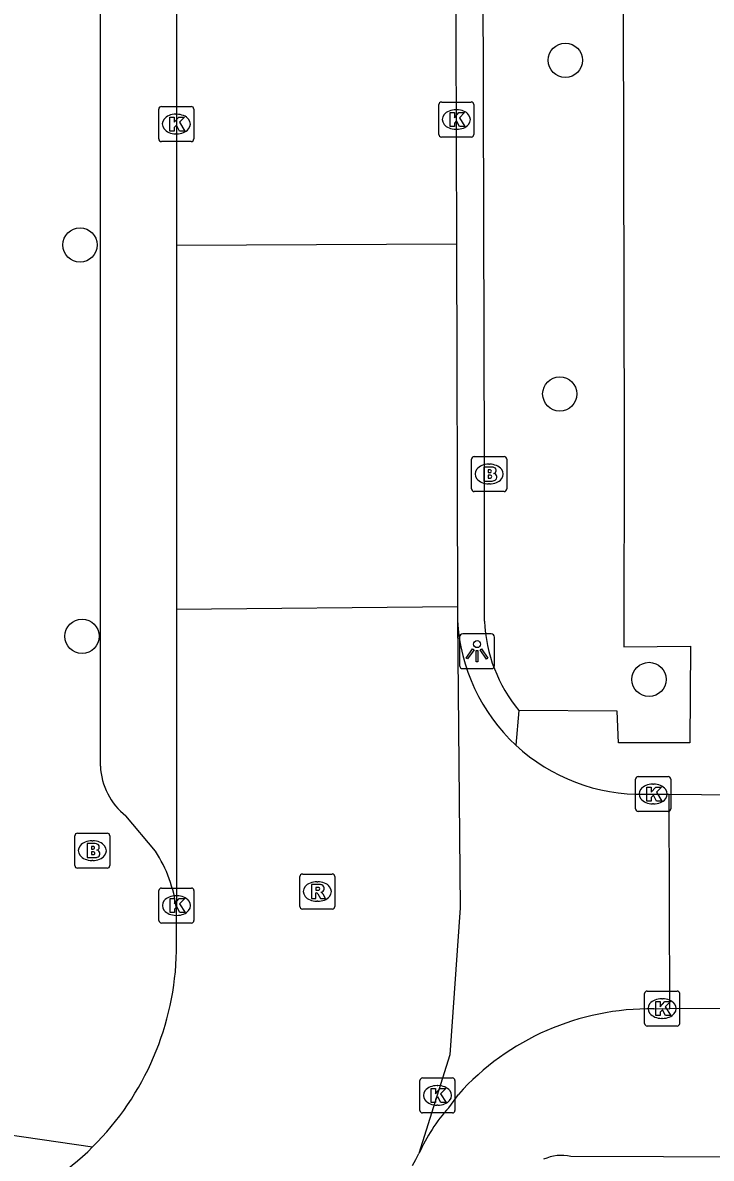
# Model space of a CAD drawing. Extents: x 160732 to 162105, y 387428 to 388479.
# Drawn here: x 161844.5 to 161864.16, y 388086.9 to 388119.32 of the extents above; entities that cross this region are included whole.
import ezdxf

# ---------------------------------------------------------------- set-up
doc = ezdxf.new("R2010")
doc.units = 0
for name, color, linetype in [('IMGEO_Boom', 7, 'Continuous'), ('IMGEO_Brandkraan', 7, 'Continuous'), ('IMGEO_Kolk', 7, 'Continuous'), ('IMGEO_Lichtpunt', 7, 'Continuous'), ('IMGEO_Rijbaan_lokaal_gesloten', 7, 'Continuous'), ('IMGEO_Rijbaan_lokaal_open', 7, 'Continuous'), ('IMGEO_Rioolput', 7, 'Continuous'), ('IMGEO_Voetpad_open', 7, 'Continuous')]:
    doc.layers.add(name, color=color, linetype=linetype)

msp = doc.modelspace()

# ---------------------------------------------------------------- linework, layer by layer
at = {"layer": 'IMGEO_Boom'}
for centre in [(161859.996, 388118.249), (161846.136, 388112.975), (161859.836, 388108.721), (161846.195, 388101.801), (161862.386, 388100.569)]:
    msp.add_circle(centre, 0.489, dxfattribs=at)
at = {"layer": 'IMGEO_Brandkraan'}
for p, q in [((161857.319, 388106.008), (161857.319, 388106.86)), ((161857.394, 388106.934), (161858.246, 388106.934)), ((161858.32, 388106.86), (161858.32, 388106.008)), ((161857.807, 388106.714), (161857.832, 388106.714)), ((161857.83, 388106.154), (161857.805, 388106.154)), ((161858.246, 388105.934), (161857.394, 388105.934)), ((161845.987, 388095.255), (161845.987, 388096.107)), ((161846.062, 388096.181), (161846.914, 388096.181)), ((161846.988, 388096.107), (161846.988, 388095.255)), ((161846.475, 388095.961), (161846.5, 388095.961)), ((161846.914, 388095.181), (161846.062, 388095.181)), ((161846.498, 388095.401), (161846.473, 388095.401))]:
    msp.add_line(p, q, dxfattribs=at)
for points in [[(161857.319, 388106.008), (161857.319, 388106.86)], [(161857.394, 388106.934), (161858.246, 388106.934)], [(161858.32, 388106.86), (161858.32, 388106.008)], [(161857.667, 388106.634), (161857.667, 388106.234), (161857.88, 388106.234)], [(161857.898, 388106.634), (161857.667, 388106.634)], [(161857.846, 388106.553), (161857.792, 388106.553), (161857.792, 388106.477)], [(161857.792, 388106.477), (161857.845, 388106.477)], [(161857.854, 388106.401), (161857.792, 388106.401), (161857.792, 388106.32)], [(161857.792, 388106.32), (161857.854, 388106.32)], [(161858.246, 388105.934), (161857.394, 388105.934)], [(161845.987, 388095.255), (161845.987, 388096.107)], [(161846.062, 388096.181), (161846.914, 388096.181)], [(161846.988, 388096.107), (161846.988, 388095.255)], [(161846.335, 388095.881), (161846.335, 388095.481), (161846.548, 388095.481)], [(161846.566, 388095.881), (161846.335, 388095.881)], [(161846.514, 388095.8), (161846.46, 388095.8), (161846.46, 388095.724)], [(161846.46, 388095.724), (161846.513, 388095.724)], [(161846.522, 388095.648), (161846.46, 388095.648), (161846.46, 388095.567)], [(161846.46, 388095.567), (161846.522, 388095.567)], [(161846.914, 388095.181), (161846.062, 388095.181)]]:
    msp.add_lwpolyline(points, dxfattribs=at)
for centre, radius, start, end in [((161857.396, 388106.858), 0.0765, 91.552, 178.448), ((161857.396, 388106.858), 0.0765, 91.552, 178.448), ((161858.244, 388106.858), 0.0765, 1.552, 88.448), ((161858.244, 388106.858), 0.0765, 1.552, 88.448), ((161857.847, 388106.515), 0.0379, 267.8285, 90.9355), ((161857.902, 388106.489), 0.145, 59.4692, 91.5367), ((161857.927, 388106.536), 0.0922, 285.5137, 58.1501), ((161857.932, 388106.344), 0.105, 301.3115, 78.989), ((161857.855, 388106.36), 0.0404, 269.8759, 90.5077), ((161857.886, 388106.485), 0.251, 268.6676, 293.5347), ((161857.396, 388106.01), 0.0765, 181.552, 268.448), ((161857.396, 388106.01), 0.0765, 181.552, 268.448), ((161858.244, 388106.01), 0.0765, 271.552, 358.448), ((161858.244, 388106.01), 0.0765, 271.552, 358.448), ((161846.064, 388096.105), 0.0765, 91.552, 178.448), ((161846.064, 388096.105), 0.0765, 91.552, 178.448), ((161846.912, 388096.105), 0.0765, 1.552, 88.448), ((161846.912, 388096.105), 0.0765, 1.552, 88.448), ((161846.515, 388095.762), 0.0379, 267.8285, 90.9355), ((161846.57, 388095.736), 0.145, 59.4692, 91.5367), ((161846.595, 388095.783), 0.0922, 285.5137, 58.1501), ((161846.523, 388095.607), 0.0404, 269.8759, 90.5077), ((161846.554, 388095.732), 0.251, 268.6676, 293.5347), ((161846.6, 388095.591), 0.105, 301.3115, 78.989), ((161846.064, 388095.257), 0.0765, 181.552, 268.448), ((161846.064, 388095.257), 0.0765, 181.552, 268.448), ((161846.912, 388095.257), 0.0765, 271.552, 358.448), ((161846.912, 388095.257), 0.0765, 271.552, 358.448)]:
    msp.add_arc(centre, radius, start, end, dxfattribs=at)
for centre, major_axis, ratio, start_param, end_param in [((161857.806, 388106.434), (-0.387, 0.002), 0.722429, 4.712389, 7.853982), ((161857.831, 388106.434), (-0.39, 0.002), 0.717154, 1.570796, 4.712389), ((161846.474, 388095.681), (-0.387, 0.002), 0.722429, 4.712389, 7.853982), ((161846.499, 388095.681), (-0.39, 0.002), 0.717154, 1.570796, 4.712389)]:
    msp.add_ellipse(centre, major_axis=major_axis, ratio=ratio, start_param=start_param, end_param=end_param, dxfattribs=at)
at = {"layer": 'IMGEO_Kolk'}
for p, q in [((161848.384, 388116.001), (161848.384, 388116.853)), ((161848.459, 388116.927), (161849.311, 388116.927)), ((161849.385, 388116.853), (161849.385, 388116.001)), ((161856.381, 388116.13), (161856.381, 388116.982)), ((161856.456, 388117.056), (161857.308, 388117.056)), ((161856.869, 388116.836), (161856.894, 388116.836)), ((161857.382, 388116.982), (161857.382, 388116.13)), ((161848.872, 388116.707), (161848.897, 388116.707)), ((161856.892, 388116.276), (161856.867, 388116.276)), ((161849.311, 388115.927), (161848.459, 388115.927)), ((161848.895, 388116.147), (161848.87, 388116.147)), ((161857.308, 388116.056), (161856.456, 388116.056)), ((161862.002, 388096.872), (161862.002, 388097.724)), ((161862.077, 388097.798), (161862.929, 388097.798)), ((161863.003, 388097.724), (161863.003, 388096.872)), ((161862.49, 388097.578), (161862.515, 388097.578)), ((161862.929, 388096.798), (161862.077, 388096.798)), ((161862.513, 388097.018), (161862.488, 388097.018)), ((161848.389, 388093.687), (161848.389, 388094.539)), ((161848.464, 388094.613), (161849.316, 388094.613)), ((161849.39, 388094.539), (161849.39, 388093.687)), ((161848.877, 388094.393), (161848.902, 388094.393)), ((161848.9, 388093.833), (161848.875, 388093.833)), ((161849.316, 388093.613), (161848.464, 388093.613)), ((161862.258, 388090.746), (161862.258, 388091.598)), ((161862.333, 388091.672), (161863.185, 388091.672)), ((161863.259, 388091.598), (161863.259, 388090.746)), ((161862.746, 388091.452), (161862.771, 388091.452)), ((161862.769, 388090.892), (161862.744, 388090.892)), ((161863.185, 388090.672), (161862.333, 388090.672)), ((161855.842, 388088.266), (161855.842, 388089.118)), ((161855.917, 388089.192), (161856.769, 388089.192)), ((161856.33, 388088.972), (161856.355, 388088.972)), ((161856.843, 388089.118), (161856.843, 388088.266)), ((161856.353, 388088.412), (161856.328, 388088.412)), ((161856.769, 388088.192), (161855.917, 388088.192))]:
    msp.add_line(p, q, dxfattribs=at)
for points in [[(161848.384, 388116.001), (161848.384, 388116.853)], [(161848.459, 388116.927), (161849.311, 388116.927)], [(161849.385, 388116.853), (161849.385, 388116.001)], [(161856.381, 388116.13), (161856.381, 388116.982)], [(161856.456, 388117.056), (161857.308, 388117.056)], [(161857.382, 388116.982), (161857.382, 388116.13)], [(161848.705, 388116.627), (161848.828, 388116.627), (161848.828, 388116.476), (161848.958, 388116.627), (161849.122, 388116.627), (161848.976, 388116.476), (161849.129, 388116.227), (161848.977, 388116.227), (161848.892, 388116.391), (161848.828, 388116.324), (161848.828, 388116.227), (161848.705, 388116.227), (161848.705, 388116.627)], [(161856.702, 388116.756), (161856.825, 388116.756), (161856.825, 388116.605), (161856.955, 388116.756), (161857.119, 388116.756), (161856.973, 388116.605), (161857.126, 388116.356), (161856.974, 388116.356), (161856.889, 388116.52), (161856.825, 388116.453), (161856.825, 388116.356), (161856.702, 388116.356), (161856.702, 388116.756)], [(161849.311, 388115.927), (161848.459, 388115.927)], [(161857.308, 388116.056), (161856.456, 388116.056)], [(161862.002, 388096.872), (161862.002, 388097.724)], [(161862.077, 388097.798), (161862.929, 388097.798)], [(161863.003, 388097.724), (161863.003, 388096.872)], [(161862.323, 388097.498), (161862.446, 388097.498), (161862.446, 388097.347), (161862.576, 388097.498), (161862.74, 388097.498), (161862.594, 388097.347), (161862.747, 388097.098), (161862.595, 388097.098), (161862.51, 388097.262), (161862.446, 388097.195), (161862.446, 388097.098), (161862.323, 388097.098), (161862.323, 388097.498)], [(161862.929, 388096.798), (161862.077, 388096.798)], [(161848.389, 388093.687), (161848.389, 388094.539)], [(161848.464, 388094.613), (161849.316, 388094.613)], [(161849.39, 388094.539), (161849.39, 388093.687)], [(161848.71, 388094.313), (161848.833, 388094.313), (161848.833, 388094.162), (161848.963, 388094.313), (161849.127, 388094.313), (161848.981, 388094.162), (161849.134, 388093.913), (161848.982, 388093.913), (161848.897, 388094.077), (161848.833, 388094.01), (161848.833, 388093.913), (161848.71, 388093.913), (161848.71, 388094.313)], [(161849.316, 388093.613), (161848.464, 388093.613)], [(161862.258, 388090.746), (161862.258, 388091.598)], [(161862.333, 388091.672), (161863.185, 388091.672)], [(161863.259, 388091.598), (161863.259, 388090.746)], [(161862.579, 388091.372), (161862.702, 388091.372), (161862.702, 388091.221), (161862.832, 388091.372), (161862.996, 388091.372), (161862.85, 388091.221), (161863.003, 388090.972), (161862.851, 388090.972), (161862.766, 388091.136), (161862.702, 388091.069), (161862.702, 388090.972), (161862.579, 388090.972), (161862.579, 388091.372)], [(161863.185, 388090.672), (161862.333, 388090.672)], [(161855.842, 388088.266), (161855.842, 388089.118)], [(161855.917, 388089.192), (161856.769, 388089.192)], [(161856.843, 388089.118), (161856.843, 388088.266)], [(161856.163, 388088.892), (161856.286, 388088.892), (161856.286, 388088.741), (161856.416, 388088.892), (161856.58, 388088.892), (161856.434, 388088.741), (161856.587, 388088.492), (161856.435, 388088.492), (161856.35, 388088.656), (161856.286, 388088.589), (161856.286, 388088.492), (161856.163, 388088.492), (161856.163, 388088.892)], [(161856.769, 388088.192), (161855.917, 388088.192)]]:
    msp.add_lwpolyline(points, dxfattribs=at)
for centre, start, end in [((161848.461, 388116.851), 91.552, 178.448), ((161848.461, 388116.851), 91.552, 178.448), ((161849.309, 388116.851), 1.552, 88.448), ((161849.309, 388116.851), 1.552, 88.448), ((161856.458, 388116.98), 91.552, 178.448), ((161856.458, 388116.98), 91.552, 178.448), ((161857.306, 388116.98), 1.552, 88.448), ((161857.306, 388116.98), 1.552, 88.448), ((161848.461, 388116.003), 181.552, 268.448), ((161848.461, 388116.003), 181.552, 268.448), ((161849.309, 388116.003), 271.552, 358.448), ((161849.309, 388116.003), 271.552, 358.448), ((161856.458, 388116.132), 181.552, 268.448), ((161856.458, 388116.132), 181.552, 268.448), ((161857.306, 388116.132), 271.552, 358.448), ((161857.306, 388116.132), 271.552, 358.448), ((161862.079, 388097.722), 91.552, 178.448), ((161862.079, 388097.722), 91.552, 178.448), ((161862.927, 388097.722), 1.552, 88.448), ((161862.927, 388097.722), 1.552, 88.448), ((161862.079, 388096.874), 181.552, 268.448), ((161862.079, 388096.874), 181.552, 268.448), ((161862.927, 388096.874), 271.552, 358.448), ((161862.927, 388096.874), 271.552, 358.448), ((161848.466, 388094.537), 91.552, 178.448), ((161848.466, 388094.537), 91.552, 178.448), ((161849.314, 388094.537), 1.552, 88.448), ((161849.314, 388094.537), 1.552, 88.448), ((161848.466, 388093.689), 181.552, 268.448), ((161848.466, 388093.689), 181.552, 268.448), ((161849.314, 388093.689), 271.552, 358.448), ((161849.314, 388093.689), 271.552, 358.448), ((161862.335, 388091.596), 91.552, 178.448), ((161862.335, 388091.596), 91.552, 178.448), ((161863.183, 388091.596), 1.552, 88.448), ((161863.183, 388091.596), 1.552, 88.448), ((161862.335, 388090.748), 181.552, 268.448), ((161862.335, 388090.748), 181.552, 268.448), ((161863.183, 388090.748), 271.552, 358.448), ((161863.183, 388090.748), 271.552, 358.448), ((161855.919, 388089.116), 91.552, 178.448), ((161855.919, 388089.116), 91.552, 178.448), ((161856.767, 388089.116), 1.552, 88.448), ((161856.767, 388089.116), 1.552, 88.448), ((161855.919, 388088.268), 181.552, 268.448), ((161855.919, 388088.268), 181.552, 268.448), ((161856.767, 388088.268), 271.552, 358.448), ((161856.767, 388088.268), 271.552, 358.448)]:
    msp.add_arc(centre, 0.0765, start, end, dxfattribs=at)
for centre, major_axis, ratio, start_param, end_param in [((161856.868, 388116.556), (-0.387, 0.002), 0.722429, 4.712389, 7.853982), ((161856.893, 388116.556), (-0.39, 0.002), 0.717154, 1.570796, 4.712389), ((161848.871, 388116.427), (-0.387, 0.002), 0.722429, 4.712389, 7.853982), ((161848.896, 388116.427), (-0.39, 0.002), 0.717154, 1.570796, 4.712389), ((161862.489, 388097.298), (-0.387, 0.002), 0.722429, 4.712389, 7.853982), ((161862.514, 388097.298), (-0.39, 0.002), 0.717154, 1.570796, 4.712389), ((161848.876, 388094.113), (-0.387, 0.002), 0.722429, 4.712389, 7.853982), ((161848.901, 388094.113), (-0.39, 0.002), 0.717154, 1.570796, 4.712389), ((161862.745, 388091.172), (-0.387, 0.002), 0.722429, 4.712389, 7.853982), ((161862.77, 388091.172), (-0.39, 0.002), 0.717154, 1.570796, 4.712389), ((161856.329, 388088.692), (-0.387, 0.002), 0.722429, 4.712389, 7.853982), ((161856.354, 388088.692), (-0.39, 0.002), 0.717154, 1.570796, 4.712389)]:
    msp.add_ellipse(centre, major_axis=major_axis, ratio=ratio, start_param=start_param, end_param=end_param, dxfattribs=at)
at = {"layer": 'IMGEO_Lichtpunt'}
for p, q in [((161856.974, 388101.779), (161856.974, 388100.972)), ((161856.974, 388101.779), (161856.974, 388100.972)), ((161857.876, 388101.874), (161857.068, 388101.874)), ((161857.876, 388101.874), (161857.068, 388101.874)), ((161857.97, 388100.972), (161857.97, 388101.779)), ((161857.97, 388100.972), (161857.97, 388101.779)), ((161857.068, 388100.878), (161857.876, 388100.878)), ((161857.068, 388100.878), (161857.876, 388100.878))]:
    msp.add_line(p, q, dxfattribs=at)
for points in [[(161857.348, 388101.443), (161857.387, 388101.415), (161857.199, 388101.153), (161857.161, 388101.18), (161857.348, 388101.443)], [(161857.45, 388101.395), (161857.497, 388101.395), (161857.497, 388101.073), (161857.45, 388101.073), (161857.45, 388101.395)], [(161857.56, 388101.415), (161857.598, 388101.442), (161857.785, 388101.18), (161857.746, 388101.152), (161857.56, 388101.415)]]:
    msp.add_lwpolyline(points, dxfattribs=at)
msp.add_circle((161857.473, 388101.577), 0.0994, dxfattribs=at)
for centre, start, end in [((161857.068, 388101.779), 90, 180), ((161857.068, 388101.779), 90, 180), ((161857.876, 388101.779), 0, 90), ((161857.876, 388101.779), 0, 90), ((161857.068, 388100.972), 180, 270), ((161857.068, 388100.972), 180, 270), ((161857.876, 388100.972), 270, 0), ((161857.876, 388100.972), 270, 360)]:
    msp.add_arc(centre, 0.0946, start, end, dxfattribs=at)
at = {"layer": 'IMGEO_Rijbaan_lokaal_gesloten'}
for points in [[(161856.646, 388190.347), (161856.858, 388122.032), (161856.884, 388112.993)], [(161848.678, 388166.236), (161848.884, 388129.497), (161848.887, 388112.961)], [(161848.889, 388102.569), (161848.891, 388094.027)], [(161856.913, 388102.644), (161856.914, 388102.255)], [(161856.914, 388102.255), (161856.987, 388094.052), (161856.697, 388089.848), (161855.814, 388087.032)], [(161848.891, 388092.814), (161848.891, 388094.027)], [(161855.627, 388086.687), (161855.721, 388086.859), (161855.814, 388087.032)]]:
    msp.add_lwpolyline(points, dxfattribs=at)
for centre, radius, start, end in [((161840.802, 388092.97), 8.09, 314.7305, 358.8921), ((161840.81, 388092.964), 8.081, 270.5054, 314.7242)]:
    msp.add_arc(centre, radius, start, end, dxfattribs=at)
at = {"layer": 'IMGEO_Rijbaan_lokaal_open'}
for points in [[(161856.884, 388112.993), (161848.887, 388112.961)], [(161848.887, 388112.961), (161848.889, 388102.569)], [(161856.884, 388112.993), (161856.913, 388102.644)], [(161856.913, 388102.644), (161848.889, 388102.569)], [(161862.265, 388097.291), (161862.499, 388097.297), (161862.957, 388097.292)], [(161862.983, 388091.169), (161862.957, 388097.292)], [(161862.957, 388097.292), (161864.807, 388097.271)], [(161862.522, 388091.163), (161862.756, 388091.173), (161862.983, 388091.169)], [(161865.831, 388091.172), (161862.983, 388091.169)], [(161856.666, 388088.342), (161856.941, 388088.722)]]:
    msp.add_lwpolyline(points, dxfattribs=at)
for centre, radius, start, end in [((161862.154, 388102.536), 5.248, 183.0696, 227.1313), ((161862.152, 388102.535), 5.245, 227.1407, 271.2397), ((161862.422, 388083.791), 7.373, 89.2233, 138.0236), ((161860.333, 388085.025), 4.944, 137.8681, 156.0534)]:
    msp.add_arc(centre, radius, start, end, dxfattribs=at)
at = {"layer": 'IMGEO_Rioolput'}
for p, q in [((161852.411, 388094.088), (161852.411, 388094.94)), ((161852.486, 388095.014), (161853.338, 388095.014)), ((161852.899, 388094.794), (161852.924, 388094.794)), ((161853.412, 388094.94), (161853.412, 388094.088)), ((161852.922, 388094.234), (161852.897, 388094.234)), ((161853.338, 388094.014), (161852.486, 388094.014))]:
    msp.add_line(p, q, dxfattribs=at)
for points in [[(161852.411, 388094.088), (161852.411, 388094.94)], [(161852.486, 388095.014), (161853.338, 388095.014)], [(161853.412, 388094.94), (161853.412, 388094.088)], [(161853, 388094.712), (161852.748, 388094.714), (161852.748, 388094.314)], [(161852.748, 388094.314), (161852.872, 388094.314), (161852.872, 388094.476), (161852.883, 388094.476)], [(161852.926, 388094.633), (161852.872, 388094.633), (161852.872, 388094.552)], [(161852.872, 388094.552), (161852.924, 388094.552)], [(161852.93, 388094.447), (161853.001, 388094.314), (161853.141, 388094.314), (161853.076, 388094.44)], [(161853.338, 388094.014), (161852.486, 388094.014)]]:
    msp.add_lwpolyline(points, dxfattribs=at)
for centre, radius, start, end in [((161852.488, 388094.938), 0.0765, 91.552, 178.448), ((161852.488, 388094.938), 0.0765, 91.552, 178.448), ((161853.336, 388094.938), 0.0765, 1.552, 88.448), ((161853.336, 388094.938), 0.0765, 1.552, 88.448), ((161852.882, 388094.423), 0.0533, 26.0293, 88.6989), ((161852.908, 388094.741), 0.19, 274.7715, 282.9687), ((161852.932, 388094.537), 0.0964, 77.0061, 93.1865), ((161852.946, 388094.594), 0.0378, 276.6634, 79.6772), ((161852.999, 388094.602), 0.109, 350.3612, 89.416), ((161852.997, 388094.602), 0.112, 277.5842, 350.9817), ((161852.981, 388094.387), 0.108, 29.5134, 73.7905), ((161852.488, 388094.09), 0.0765, 181.552, 268.448), ((161852.488, 388094.09), 0.0765, 181.552, 268.448), ((161853.336, 388094.09), 0.0765, 271.552, 358.448), ((161853.336, 388094.09), 0.0765, 271.552, 358.448)]:
    msp.add_arc(centre, radius, start, end, dxfattribs=at)
for centre, major_axis, ratio, start_param, end_param in [((161852.898, 388094.514), (-0.387, 0.002), 0.722429, 4.712389, 7.853982), ((161852.923, 388094.514), (-0.39, 0.002), 0.717154, 1.570796, 4.712389)]:
    msp.add_ellipse(centre, major_axis=major_axis, ratio=ratio, start_param=start_param, end_param=end_param, dxfattribs=at)
at = {"layer": 'IMGEO_Voetpad_open'}
for points in [[(161846.718, 388098.095), (161846.729, 388162.957)], [(161857.574, 388148.363), (161861.584, 388148.38), (161861.671, 388107.404), (161861.666, 388101.497), (161863.565, 388101.515), (161863.551, 388098.762), (161861.516, 388098.763), (161861.477, 388099.659), (161858.671, 388099.68)], [(161857.685, 388102.232), (161857.684, 388106.805), (161857.574, 388148.363)], [(161858.671, 388099.68), (161858.584, 388098.69)], [(161848.287, 388095.663), (161847.446, 388096.674)], [(161842.036, 388087.87), (161846.496, 388087.223)], [(161881.309, 388086.876), (161860.155, 388086.953)]]:
    msp.add_lwpolyline(points, dxfattribs=at)
for centre, radius, start, end in [((161861.95, 388102.414), 4.269, 182.4372, 219.8123), ((161848.619, 388098.172), 1.903, 182.3235, 231.93), ((161845.034, 388093.532), 3.889, 7.3064, 33.2212), ((161859.893, 388085.719), 1.261, 78.0337, 114.3732)]:
    msp.add_arc(centre, radius, start, end, dxfattribs=at)

doc.saveas('drawing.dxf')
